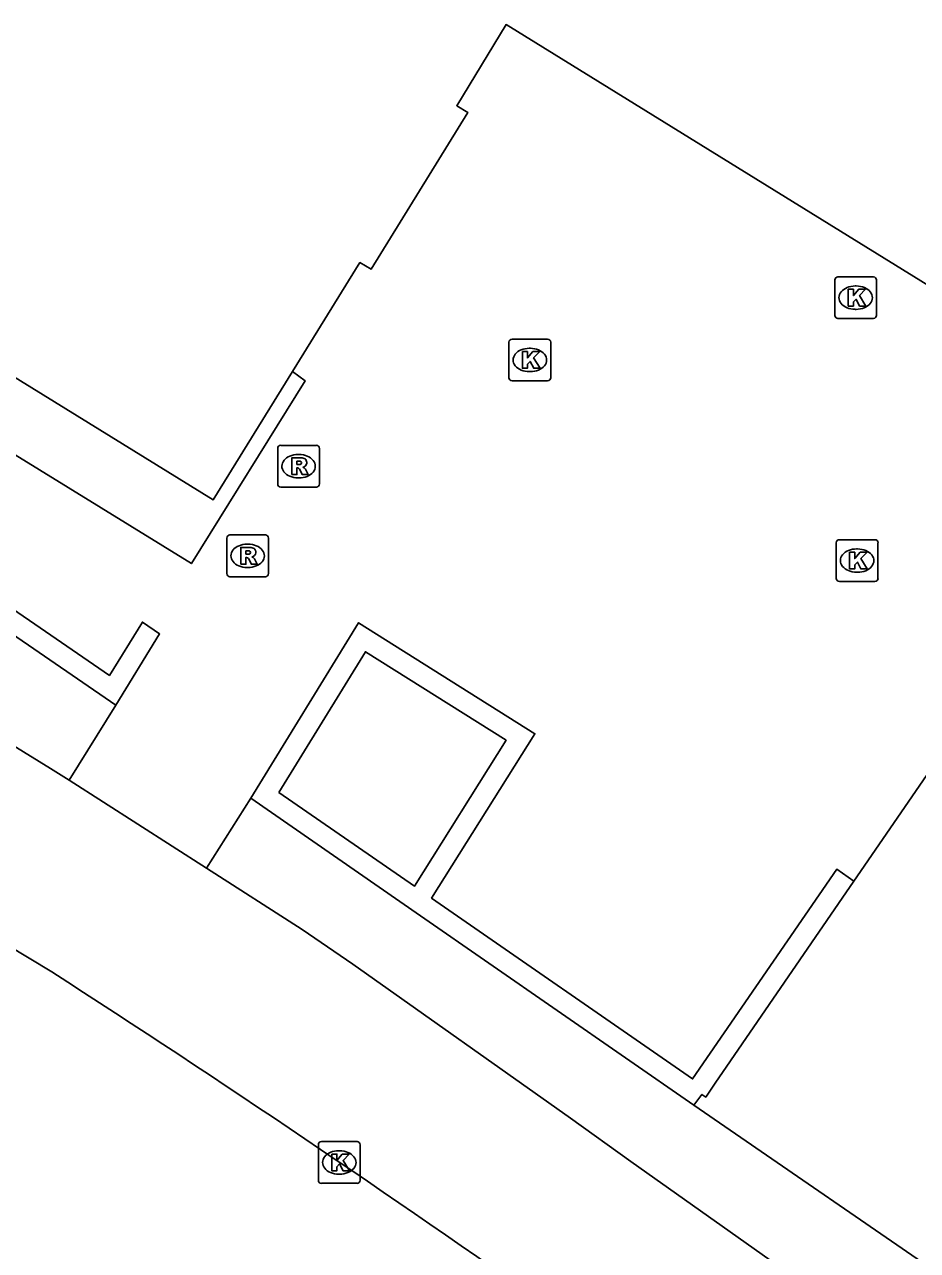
# Model space of a CAD drawing. Extents: x 162812 to 163818, y 381639 to 382470.
# Drawn here: x 162976.37 to 162997.78, y 382094.32 to 382123.71 of the extents above; entities that cross this region are included whole.
import ezdxf

# ---------------------------------------------------------------- set-up
doc = ezdxf.new("R2010")
doc.units = 0
for name, color, linetype in [('IMGEO_Kolk', 7, 'Continuous'), ('IMGEO_Muur', 7, 'Continuous'), ('IMGEO_Pand', 7, 'Continuous'), ('IMGEO_Pand_overbouw', 7, 'Continuous'), ('IMGEO_Rijbaan_lokaal_gesloten', 7, 'Continuous'), ('IMGEO_Rioolput', 7, 'Continuous'), ('IMGEO_Voetpad_open', 7, 'Continuous')]:
    doc.layers.add(name, color=color, linetype=linetype)

msp = doc.modelspace()

# ---------------------------------------------------------------- linework, layer by layer
at = {"layer": 'IMGEO_Kolk'}
for p, q in [((162995.796, 382116.733), (162995.796, 382117.585)), ((162995.871, 382117.659), (162996.723, 382117.659)), ((162996.284, 382117.439), (162996.309, 382117.439)), ((162996.797, 382117.585), (162996.797, 382116.733)), ((162996.307, 382116.879), (162996.282, 382116.879)), ((162996.723, 382116.659), (162995.871, 382116.659)), ((162987.986, 382115.24), (162987.986, 382116.092)), ((162988.061, 382116.166), (162988.913, 382116.166)), ((162988.474, 382115.946), (162988.499, 382115.946)), ((162988.987, 382116.092), (162988.987, 382115.24)), ((162988.497, 382115.386), (162988.472, 382115.386)), ((162988.913, 382115.166), (162988.061, 382115.166)), ((162995.83, 382110.432), (162995.83, 382111.284)), ((162995.905, 382111.358), (162996.757, 382111.358)), ((162996.831, 382111.284), (162996.831, 382110.432)), ((162996.318, 382111.138), (162996.343, 382111.138)), ((162996.341, 382110.578), (162996.316, 382110.578)), ((162996.757, 382110.358), (162995.905, 382110.358)), ((162983.418, 382096.008), (162983.418, 382096.86)), ((162983.493, 382096.934), (162984.345, 382096.934)), ((162984.419, 382096.86), (162984.419, 382096.008)), ((162983.906, 382096.714), (162983.931, 382096.714)), ((162983.929, 382096.154), (162983.904, 382096.154)), ((162984.345, 382095.934), (162983.493, 382095.934))]:
    msp.add_line(p, q, dxfattribs=at)
for points in [[(162995.796, 382116.733), (162995.796, 382117.585)], [(162995.871, 382117.659), (162996.723, 382117.659)], [(162996.797, 382117.585), (162996.797, 382116.733)], [(162996.117, 382117.359), (162996.24, 382117.359), (162996.24, 382117.208), (162996.37, 382117.359), (162996.534, 382117.359), (162996.388, 382117.208), (162996.541, 382116.959), (162996.389, 382116.959), (162996.304, 382117.123), (162996.24, 382117.056), (162996.24, 382116.959), (162996.117, 382116.959), (162996.117, 382117.359)], [(162996.723, 382116.659), (162995.871, 382116.659)], [(162987.986, 382115.24), (162987.986, 382116.092)], [(162988.061, 382116.166), (162988.913, 382116.166)], [(162988.987, 382116.092), (162988.987, 382115.24)], [(162988.307, 382115.866), (162988.43, 382115.866), (162988.43, 382115.715), (162988.56, 382115.866), (162988.724, 382115.866), (162988.578, 382115.715), (162988.731, 382115.466), (162988.579, 382115.466), (162988.494, 382115.63), (162988.43, 382115.563), (162988.43, 382115.466), (162988.307, 382115.466), (162988.307, 382115.866)], [(162988.913, 382115.166), (162988.061, 382115.166)], [(162995.83, 382110.432), (162995.83, 382111.284)], [(162995.905, 382111.358), (162996.757, 382111.358)], [(162996.831, 382111.284), (162996.831, 382110.432)], [(162996.151, 382111.058), (162996.274, 382111.058), (162996.274, 382110.907), (162996.404, 382111.058), (162996.568, 382111.058), (162996.422, 382110.907), (162996.575, 382110.658), (162996.423, 382110.658), (162996.338, 382110.822), (162996.274, 382110.755), (162996.274, 382110.658), (162996.151, 382110.658), (162996.151, 382111.058)], [(162996.757, 382110.358), (162995.905, 382110.358)], [(162983.418, 382096.008), (162983.418, 382096.86)], [(162983.493, 382096.934), (162984.345, 382096.934)], [(162984.419, 382096.86), (162984.419, 382096.008)], [(162983.739, 382096.634), (162983.862, 382096.634), (162983.862, 382096.483), (162983.992, 382096.634), (162984.156, 382096.634), (162984.01, 382096.483), (162984.163, 382096.234), (162984.011, 382096.234), (162983.926, 382096.398), (162983.862, 382096.331), (162983.862, 382096.234), (162983.739, 382096.234), (162983.739, 382096.634)], [(162984.345, 382095.934), (162983.493, 382095.934)]]:
    msp.add_lwpolyline(points, dxfattribs=at)
for centre, start, end in [((162995.873, 382117.583), 91.552, 178.448), ((162995.873, 382117.583), 91.552, 178.448), ((162996.721, 382117.583), 1.552, 88.448), ((162996.721, 382117.583), 1.552, 88.448), ((162995.873, 382116.735), 181.552, 268.448), ((162995.873, 382116.735), 181.552, 268.448), ((162996.721, 382116.735), 271.552, 358.448), ((162996.721, 382116.735), 271.552, 358.448), ((162988.063, 382116.09), 91.552, 178.448), ((162988.063, 382116.09), 91.552, 178.448), ((162988.911, 382116.09), 1.552, 88.448), ((162988.911, 382116.09), 1.552, 88.448), ((162988.063, 382115.242), 181.552, 268.448), ((162988.063, 382115.242), 181.552, 268.448), ((162988.911, 382115.242), 271.552, 358.448), ((162988.911, 382115.242), 271.552, 358.448), ((162995.907, 382111.282), 91.552, 178.448), ((162995.907, 382111.282), 91.552, 178.448), ((162996.755, 382111.282), 1.552, 88.448), ((162996.755, 382111.282), 1.552, 88.448), ((162995.907, 382110.434), 181.552, 268.448), ((162995.907, 382110.434), 181.552, 268.448), ((162996.755, 382110.434), 271.552, 358.448), ((162996.755, 382110.434), 271.552, 358.448), ((162983.495, 382096.858), 91.552, 178.448), ((162983.495, 382096.858), 91.552, 178.448), ((162984.343, 382096.858), 1.552, 88.448), ((162984.343, 382096.858), 1.552, 88.448), ((162983.495, 382096.01), 181.552, 268.448), ((162983.495, 382096.01), 181.552, 268.448), ((162984.343, 382096.01), 271.552, 358.448), ((162984.343, 382096.01), 271.552, 358.448)]:
    msp.add_arc(centre, 0.0765, start, end, dxfattribs=at)
for centre, major_axis, ratio, start_param, end_param in [((162996.283, 382117.159), (-0.387, 0.002), 0.722429, 4.712389, 7.853982), ((162996.308, 382117.159), (-0.39, 0.002), 0.717154, 1.570796, 4.712389), ((162988.473, 382115.666), (-0.387, 0.002), 0.722429, 4.712389, 7.853982), ((162988.498, 382115.666), (-0.39, 0.002), 0.717154, 1.570796, 4.712389), ((162996.317, 382110.858), (-0.387, 0.002), 0.722429, 4.712389, 7.853982), ((162996.342, 382110.858), (-0.39, 0.002), 0.717154, 1.570796, 4.712389), ((162983.905, 382096.434), (-0.387, 0.002), 0.722429, 4.712389, 7.853982), ((162983.93, 382096.434), (-0.39, 0.002), 0.717154, 1.570796, 4.712389)]:
    msp.add_ellipse(centre, major_axis=major_axis, ratio=ratio, start_param=start_param, end_param=end_param, dxfattribs=at)
at = {"layer": 'IMGEO_Muur'}
for points in [[(162978.561, 382107.397), (162979.613, 382109.101), (162979.2, 382109.384), (162978.411, 382108.106), (162966.702, 382116.145), (162968.252, 382118.607), (162965.758, 382120.148), (162964.208, 382117.667), (162961.56, 382119.332)], [(162963.057, 382117.813), (162966.462, 382115.698), (162978.561, 382107.397)], [(162996.254, 382103.177), (162995.843, 382103.462), (162992.387, 382098.436), (162986.13, 382102.77), (162988.608, 382106.708), (162984.383, 382109.367), (162981.8, 382105.163)], [(162982.474, 382105.304), (162984.544, 382108.675), (162987.919, 382106.551), (162985.719, 382103.055), (162982.474, 382105.304)], [(162981.8, 382105.163), (162985.864, 382102.346), (162992.421, 382097.804)]]:
    msp.add_lwpolyline(points, dxfattribs=at)
at = {"layer": 'IMGEO_Pand'}
for points in [[(162996.254, 382103.177), (163003.671, 382113.964), (162987.919, 382123.705), (162986.735, 382121.759), (162987.003, 382121.593), (162984.683, 382117.84), (162984.412, 382117.999), (162982.796, 382115.386), (162980.896, 382112.312), (162971.656, 382118.02)], [(162992.421, 382097.804), (162992.612, 382098.064), (162992.701, 382097.999), (162992.925, 382098.335), (162996.254, 382103.177)], [(162992.421, 382097.804), (162998.894, 382093.347), (163000, 382092.62), (163004.022, 382089.843), (163005.42, 382088.878), (163011.222, 382084.874), (163012.58, 382083.936), (163017.853, 382080.297), (163019.145, 382079.406), (163023.691, 382076.267), (163024.996, 382075.367), (163026.665, 382074.215)]]:
    msp.add_lwpolyline(points, dxfattribs=at)
at = {"layer": 'IMGEO_Pand_overbouw'}
msp.add_lwpolyline([(162970.981, 382118.437), (162971.085, 382118.603), (162970.792, 382118.783), (162969.858, 382117.268), (162970.136, 382117.096), (162970.813, 382116.679), (162980.376, 382110.787), (162983.099, 382115.166), (162982.796, 382115.386), (162980.896, 382112.312), (162971.656, 382118.02)], close=True, dxfattribs=at)
at = {"layer": 'IMGEO_Rijbaan_lokaal_gesloten'}
msp.add_lwpolyline([(162977.029, 382101.004), (162969.294, 382105.661)], dxfattribs=at)
msp.add_arc((162787.015, 381806.54), 350.449, 54.79075, 57.1663, dxfattribs=at)
at = {"layer": 'IMGEO_Rioolput'}
for p, q in [((162982.518, 382113.62), (162983.37, 382113.62)), ((162982.443, 382112.694), (162982.443, 382113.546)), ((162982.931, 382113.4), (162982.956, 382113.4)), ((162983.444, 382113.546), (162983.444, 382112.694)), ((162982.954, 382112.84), (162982.929, 382112.84)), ((162983.37, 382112.62), (162982.518, 382112.62)), ((162981.222, 382110.546), (162981.222, 382111.398)), ((162981.297, 382111.472), (162982.149, 382111.472)), ((162981.71, 382111.252), (162981.735, 382111.252)), ((162982.223, 382111.398), (162982.223, 382110.546)), ((162981.733, 382110.692), (162981.708, 382110.692)), ((162982.149, 382110.472), (162981.297, 382110.472))]:
    msp.add_line(p, q, dxfattribs=at)
for points in [[(162982.518, 382113.62), (162983.37, 382113.62)], [(162982.443, 382112.694), (162982.443, 382113.546)], [(162983.032, 382113.318), (162982.78, 382113.32), (162982.78, 382112.92)], [(162983.444, 382113.546), (162983.444, 382112.694)], [(162982.78, 382112.92), (162982.904, 382112.92), (162982.904, 382113.082), (162982.915, 382113.082)], [(162982.958, 382113.239), (162982.904, 382113.239), (162982.904, 382113.158)], [(162982.904, 382113.158), (162982.956, 382113.158)], [(162982.962, 382113.053), (162983.033, 382112.92), (162983.173, 382112.92), (162983.108, 382113.046)], [(162983.37, 382112.62), (162982.518, 382112.62)], [(162981.222, 382110.546), (162981.222, 382111.398)], [(162981.297, 382111.472), (162982.149, 382111.472)], [(162982.223, 382111.398), (162982.223, 382110.546)], [(162981.811, 382111.17), (162981.559, 382111.172), (162981.559, 382110.772)], [(162981.737, 382111.091), (162981.683, 382111.091), (162981.683, 382111.01)], [(162981.683, 382111.01), (162981.735, 382111.01)], [(162981.559, 382110.772), (162981.683, 382110.772), (162981.683, 382110.934), (162981.694, 382110.934)], [(162981.741, 382110.905), (162981.812, 382110.772), (162981.952, 382110.772), (162981.887, 382110.898)], [(162982.149, 382110.472), (162981.297, 382110.472)]]:
    msp.add_lwpolyline(points, dxfattribs=at)
for centre, radius, start, end in [((162982.52, 382113.544), 0.0765, 91.552, 178.448), ((162982.52, 382113.544), 0.0765, 91.552, 178.448), ((162983.368, 382113.544), 0.0765, 1.552, 88.448), ((162983.368, 382113.544), 0.0765, 1.552, 88.448), ((162983.031, 382113.208), 0.109, 350.3612, 89.416), ((162982.914, 382113.029), 0.0533, 26.0293, 88.6989), ((162982.94, 382113.347), 0.19, 274.7715, 282.9687), ((162982.964, 382113.143), 0.0964, 77.0061, 93.1865), ((162982.978, 382113.2), 0.0378, 276.6634, 79.6772), ((162983.029, 382113.208), 0.112, 277.5842, 350.9817), ((162983.013, 382112.993), 0.108, 29.5134, 73.7905), ((162982.52, 382112.696), 0.0765, 181.552, 268.448), ((162982.52, 382112.696), 0.0765, 181.552, 268.448), ((162983.368, 382112.696), 0.0765, 271.552, 358.448), ((162983.368, 382112.696), 0.0765, 271.552, 358.448), ((162981.299, 382111.396), 0.0765, 91.552, 178.448), ((162981.299, 382111.396), 0.0765, 91.552, 178.448), ((162982.147, 382111.396), 0.0765, 1.552, 88.448), ((162982.147, 382111.396), 0.0765, 1.552, 88.448), ((162981.719, 382111.199), 0.19, 274.7715, 282.9687), ((162981.743, 382110.995), 0.0964, 77.0061, 93.1865), ((162981.757, 382111.052), 0.0378, 276.6634, 79.6772), ((162981.81, 382111.06), 0.109, 350.3612, 89.416), ((162981.808, 382111.06), 0.112, 277.5842, 350.9817), ((162981.792, 382110.845), 0.108, 29.5134, 73.7905), ((162981.693, 382110.881), 0.0533, 26.0293, 88.6989), ((162981.299, 382110.548), 0.0765, 181.552, 268.448), ((162981.299, 382110.548), 0.0765, 181.552, 268.448), ((162982.147, 382110.548), 0.0765, 271.552, 358.448), ((162982.147, 382110.548), 0.0765, 271.552, 358.448)]:
    msp.add_arc(centre, radius, start, end, dxfattribs=at)
for centre, major_axis, ratio, start_param, end_param in [((162982.93, 382113.12), (-0.387, 0.002), 0.722429, 4.712389, 7.853982), ((162982.955, 382113.12), (-0.39, 0.002), 0.717154, 1.570796, 4.712389), ((162981.709, 382110.972), (-0.387, 0.002), 0.722429, 4.712389, 7.853982), ((162981.734, 382110.972), (-0.39, 0.002), 0.717154, 1.570796, 4.712389)]:
    msp.add_ellipse(centre, major_axis=major_axis, ratio=ratio, start_param=start_param, end_param=end_param, dxfattribs=at)
at = {"layer": 'IMGEO_Voetpad_open'}
for points in [[(162977.447, 382105.592), (162977, 382105.878), (162975.42, 382106.84), (162969.88, 382110.073), (162968.395, 382110.901), (162961.188, 382114.725)], [(162978.561, 382107.397), (162977.447, 382105.592)], [(162977.447, 382105.592), (162980.734, 382103.485)], [(162980.734, 382103.485), (162981.8, 382105.163)], [(163025.201, 382072.163), (163023.578, 382073.313), (163022.284, 382074.229), (163017.775, 382077.423), (163016.495, 382078.33), (163011.267, 382082.033), (163009.92, 382082.987), (163004.166, 382087.062), (163002.78, 382088.044), (163000, 382090.013), (162997.701, 382091.644), (162996.439, 382092.539), (162990.911, 382096.461), (162989.457, 382097.493), (162984.246, 382101.185), (162983.029, 382102.014), (162980.734, 382103.485)]]:
    msp.add_lwpolyline(points, dxfattribs=at)

doc.saveas('drawing.dxf')
